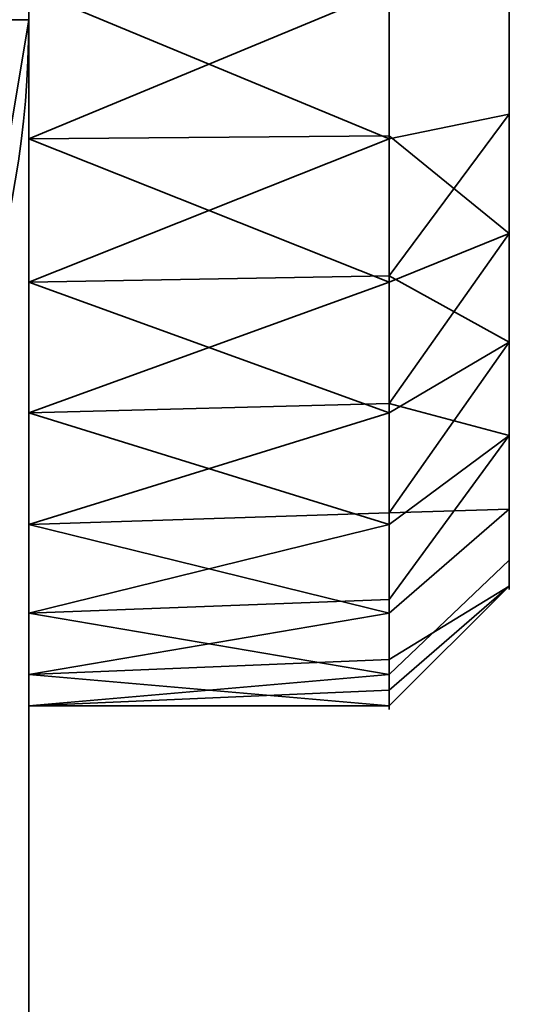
# Model space of a CAD drawing. Header units: millimetres. Extents: x -503 to 6703, y -110 to 193.
# Tile 891 of 1056: x 3437.46 to 3439.6, y -19.73 to -15.63. Entities that reach past the tile are written whole.
import ezdxf

# ---------------------------------------------------------------- set-up
doc = ezdxf.new("R2010")
doc.units = ezdxf.units.MM
doc.layers.add('151', color=7, linetype='Continuous', true_color=0xffffff)

# ---------------------------------------------------------------- blocks, each defined once
blk = doc.blocks.new('UG_SURFACE_268')
at = {"layer": '151', "color": 252, "linetype": 'Continuous', "lineweight": 35}
for points in [[(2532.0001, -14, 2075.2499), (2532.0001, -25.92, 2075.2499), (3467.9999, -25.92, 2075.2499), (3467.9999, -14, 2075.2499)], [(2533.5, -14, 2073.75), (3466.5, -14, 2073.75), (3466.5, -25.92, 2073.75), (2533.5, -25.92, 2073.75)]]:
    blk.add_3dface(points, dxfattribs=at)
blk = doc.blocks.new('UG_SURFACE_292')
at = {"layer": '151', "color": 252, "linetype": 'Continuous', "lineweight": 35}
for points in [[(3435.4999, -22, 331.25), (3437.5, -22, 331.25), (3437.5, -9, 331.25), (3435.4999, -9, 331.25)], [(3435.4999, -9, 322.25), (3437.5, -9, 322.25), (3437.5, -22, 322.25), (3435.4999, -22, 322.25)], [(3437.5, -9, 331.25), (3437.5, -22, 331.25), (3437.5, -16.1237, 329.6844), (3437.5, -14.8763, 329.6844)], [(3437.5, -22, 322.25), (3437.5, -9, 322.25), (3437.5, -15.5, 323.75), (3437.5, -16.7202, 324.0094)], [(3439.5001, -14.4832, 329.0339), (3439.5001, -15.5, 329.25), (3439.5001, -16.5168, 329.0339), (3439.5001, -15.5, 326.75)], [(3438.9999, -15.5, 329.75), (3437.5, -14.8763, 329.6844), (3437.5, -16.1237, 329.6844)], [(3439.5001, -16.0198, 324.3046), (3439.5001, -15.5, 324.25), (3439.5001, -14.9802, 324.3046), (3439.5001, -15.5, 326.75)], [(3437.4239, -15.373, 339.1327), (3437.4239, -15.627, 339.1327), (3437.5, -15.627, 338.75), (3437.5, -15.373, 338.75)], [(3437.4239, -15.627, 336.3673), (3437.4239, -15.373, 336.3673), (3437.5, -15.373, 336.75), (3437.5, -15.627, 336.75)], [(3437.4239, -15.373, 317.1327), (3437.4239, -15.627, 317.1327), (3437.5, -15.627, 316.75), (3437.5, -15.373, 316.75)], [(3437.4239, -15.627, 314.3673), (3437.4239, -15.373, 314.3673), (3437.5, -15.373, 314.75), (3437.5, -15.627, 314.75)], [(3437.5, -15.373, 338.75), (3437.5, -15.627, 338.75), (3437.5, -15.627, 336.75), (3437.5, -15.373, 336.75)], [(3437.5, -15.373, 316.75), (3437.5, -15.627, 316.75), (3437.5, -15.627, 314.75), (3437.5, -15.373, 314.75)], [(3437.5, -16.1237, 329.6844), (3438.9999, -16.1101, 329.6203), (3438.9999, -15.5, 329.75)], [(3437.5, -15.5, 323.75), (3438.9999, -15.5, 323.75), (3438.9999, -16.1237, 323.8156)], [(3438.9999, -16.1237, 323.8156), (3437.5, -16.7202, 324.0094), (3437.5, -15.5, 323.75)], [(3439.5001, -16.5168, 329.0339), (3439.5001, -15.5, 329.25), (3438.9999, -15.5, 329.75), (3438.9999, -16.1101, 329.6203)], [(3439.5001, -15.5, 324.25), (3439.5001, -16.0198, 324.3046), (3438.9999, -16.1237, 323.8156), (3438.9999, -15.5, 323.75)], [(3439.5001, -16.5168, 329.0339), (3439.5001, -17.3579, 328.4228), (3439.5001, -17.8776, 327.5225), (3439.5001, -15.5, 326.75)], [(3439.5001, -17.8776, 327.5225), (3439.5001, -17.9863, 326.4887), (3439.5001, -17.6651, 325.5), (3439.5001, -15.5, 326.75)], [(3439.5001, -17.6651, 325.5), (3439.5001, -16.9695, 324.7274), (3439.5001, -16.0198, 324.3046), (3439.5001, -15.5, 326.75)], [(3437.2835, -16.9212, 316.75), (3437.5, -15.627, 316.75), (3437.4239, -15.627, 317.1327), (3437.2103, -16.9041, 317.1327)], [(3437.2103, -16.9041, 314.3673), (3437.4239, -15.627, 314.3673), (3437.5, -15.627, 314.75), (3437.2835, -16.9212, 314.75)], [(3437.2103, -16.9041, 336.3673), (3437.4239, -15.627, 336.3673), (3437.5, -15.627, 336.75), (3437.2835, -16.9212, 336.75)], [(3437.2835, -16.9212, 338.75), (3437.5, -15.627, 338.75), (3437.4239, -15.627, 339.1327), (3437.2103, -16.9041, 339.1327)], [(3437.5, -15.627, 336.75), (3437.5, -15.627, 338.75), (3437.2835, -16.9212, 338.75), (3437.2835, -16.9212, 336.75)], [(3437.5, -15.627, 314.75), (3437.5, -15.627, 316.75), (3437.2835, -16.9212, 316.75), (3437.2835, -16.9212, 314.75)], [(3438.9999, -16.6935, 324.0693), (3438.9999, -16.1237, 323.8156), (3439.5001, -16.0198, 324.3046), (3439.5001, -16.9695, 324.7274)], [(3438.9999, -16.7202, 329.4906), (3438.9999, -16.1101, 329.6203), (3437.5, -16.1237, 329.6844)], [(3438.9999, -16.1101, 329.6203), (3438.9999, -16.7202, 329.4906), (3439.5001, -16.5168, 329.0339)], [(3437.5, -22, 331.25), (3437.5, -17.2634, 329.1771), (3437.5, -16.1237, 329.6844)], [(3437.5, -16.1237, 329.6844), (3437.5, -17.2634, 329.1771), (3438.9999, -16.7202, 329.4906)], [(3438.9999, -16.1237, 323.8156), (3438.9999, -16.6935, 324.0693), (3437.5, -16.7202, 324.0094)], [(3439.5001, -16.5168, 329.0339), (3438.9999, -16.7202, 329.4906), (3438.9999, -17.2248, 329.124)], [(3438.9999, -17.2248, 329.124), (3438.9999, -17.7294, 328.7574), (3439.5001, -17.3579, 328.4228), (3439.5001, -16.5168, 329.0339)], [(3437.5, -16.7202, 324.0094), (3438.9999, -16.6935, 324.0693), (3438.9999, -17.2634, 324.3229)], [(3437.5, -22, 322.25), (3437.5, -16.7202, 324.0094), (3437.5, -17.7294, 324.7426)], [(3437.5, -17.2634, 329.1771), (3438.9999, -17.2248, 329.124), (3438.9999, -16.7202, 329.4906)], [(3437.5, -17.7294, 324.7426), (3437.5, -16.7202, 324.0094), (3438.9999, -17.2634, 324.3229)], [(3439.5001, -16.9695, 324.7274), (3438.9999, -17.2634, 324.3229), (3438.9999, -16.6935, 324.0693)], [(3438.9999, -17.6807, 324.7865), (3438.9999, -17.2634, 324.3229), (3439.5001, -16.9695, 324.7274), (3439.5001, -17.6651, 325.5)], [(3438.9999, -17.7294, 328.7574), (3438.9999, -17.2248, 329.124), (3437.5, -17.2634, 329.1771)], [(3437.5, -18.0981, 328.25), (3437.5, -17.2634, 329.1771), (3437.5, -22, 331.25)], [(3438.9999, -17.7294, 328.7574), (3437.5, -17.2634, 329.1771), (3437.5, -18.0981, 328.25)], [(3438.9999, -17.2634, 324.3229), (3438.9999, -17.6807, 324.7865), (3437.5, -17.7294, 324.7426)], [(3439.5001, -17.3579, 328.4228), (3438.9999, -17.7294, 328.7574), (3438.9999, -18.0413, 328.2172)], [(3438.9999, -18.0413, 328.2172), (3438.9999, -18.3532, 327.677), (3439.5001, -17.8776, 327.5225), (3439.5001, -17.3579, 328.4228)], [(3439.5001, -17.6651, 325.5), (3438.9999, -18.0981, 325.25), (3438.9999, -17.6807, 324.7865)], [(3438.9999, -18.2908, 325.8432), (3438.9999, -18.0981, 325.25), (3439.5001, -17.6651, 325.5), (3439.5001, -17.9863, 326.4887)], [(3437.5, -17.7294, 324.7426), (3438.9999, -17.6807, 324.7865), (3438.9999, -18.0981, 325.25)], [(3437.5, -17.7294, 324.7426), (3437.5, -18.3532, 325.8229), (3437.5, -22, 322.25)], [(3437.5, -18.0981, 328.25), (3438.9999, -18.0413, 328.2172), (3438.9999, -17.7294, 328.7574)], [(3438.9999, -18.0981, 325.25), (3437.5, -18.3532, 325.8229), (3437.5, -17.7294, 324.7426)], [(3439.5001, -17.9863, 326.4887), (3439.5001, -17.8776, 327.5225), (3438.9999, -18.3532, 327.677), (3438.9999, -18.4184, 327.0567)], [(3439.5001, -17.9863, 326.4887), (3438.9999, -18.4836, 326.4364), (3438.9999, -18.2908, 325.8432)], [(3438.9999, -18.4184, 327.0567), (3438.9999, -18.4836, 326.4364), (3439.5001, -17.9863, 326.4887)], [(3438.9999, -18.3532, 327.677), (3438.9999, -18.0413, 328.2172), (3437.5, -18.0981, 328.25)], [(3437.5, -22, 331.25), (3437.5, -18.4836, 327.0636), (3437.5, -18.0981, 328.25)], [(3437.5, -18.0981, 328.25), (3437.5, -18.4836, 327.0636), (3438.9999, -18.3532, 327.677)], [(3438.9999, -18.0981, 325.25), (3438.9999, -18.2908, 325.8432), (3437.5, -18.3532, 325.8229)], [(3437.5, -18.3532, 325.8229), (3438.9999, -18.2908, 325.8432), (3438.9999, -18.4836, 326.4364)], [(3437.5, -22, 331.25), (3437.5, -22, 322.25), (3437.5, -18.3532, 325.8229), (3437.5, -18.4836, 327.0636)], [(3437.5, -18.4836, 327.0636), (3438.9999, -18.4184, 327.0567), (3438.9999, -18.3532, 327.677)], [(3437.5, -18.4836, 327.0636), (3437.5, -18.3532, 325.8229), (3438.9999, -18.4836, 326.4364)], [(3438.9999, -18.4836, 326.4364), (3438.9999, -18.4184, 327.0567), (3437.5, -18.4836, 327.0636)]]:
    blk.add_3dface(points, dxfattribs=at)
blk = doc.blocks.new('UG_SURFACE_300')
at = {"layer": '151', "color": 252, "linetype": 'Continuous', "lineweight": 35}
for points in [[(3435.4999, -22, 1766.25), (3437.5, -22, 1766.25), (3437.5, -9, 1766.25), (3435.4999, -9, 1766.25)], [(3435.4999, -9, 1757.25), (3437.5, -9, 1757.25), (3437.5, -22, 1757.25), (3435.4999, -22, 1757.25)], [(3437.5, -9, 1766.25), (3437.5, -22, 1766.25), (3437.5, -16.1237, 1764.6844), (3437.5, -14.8763, 1764.6844)], [(3437.5, -22, 1757.25), (3437.5, -9, 1757.25), (3437.5, -15.5, 1758.75), (3437.5, -16.7202, 1759.0094)], [(3439.5001, -14.4832, 1764.0339), (3439.5001, -15.5, 1764.25), (3439.5001, -16.5168, 1764.0339), (3439.5001, -15.5, 1761.75)], [(3437.5, -14.8763, 1764.6844), (3437.5, -16.1237, 1764.6844), (3438.9999, -15.5, 1764.75)], [(3439.5001, -16.0198, 1759.3046), (3439.5001, -15.5, 1759.25), (3439.5001, -14.9802, 1759.3046), (3439.5001, -15.5, 1761.75)], [(3437.4239, -15.373, 1774.1327), (3437.4239, -15.627, 1774.1327), (3437.5, -15.627, 1773.7499), (3437.5, -15.373, 1773.7499)], [(3437.4239, -15.627, 1771.3673), (3437.4239, -15.373, 1771.3673), (3437.5, -15.373, 1771.75), (3437.5, -15.627, 1771.75)], [(3437.4239, -15.373, 1752.1327), (3437.4239, -15.627, 1752.1327), (3437.5, -15.627, 1751.75), (3437.5, -15.373, 1751.75)], [(3437.4239, -15.627, 1749.3674), (3437.4239, -15.373, 1749.3674), (3437.5, -15.373, 1749.75), (3437.5, -15.627, 1749.75)], [(3437.5, -15.373, 1773.7499), (3437.5, -15.627, 1773.7499), (3437.5, -15.627, 1771.75), (3437.5, -15.373, 1771.75)], [(3437.5, -15.373, 1751.75), (3437.5, -15.627, 1751.75), (3437.5, -15.627, 1749.75), (3437.5, -15.373, 1749.75)], [(3437.5, -16.1237, 1764.6844), (3438.9999, -16.1101, 1764.6203), (3438.9999, -15.5, 1764.75)], [(3437.5, -15.5, 1758.75), (3438.9999, -15.5, 1758.75), (3438.9999, -16.1237, 1758.8155)], [(3438.9999, -16.1237, 1758.8155), (3437.5, -16.7202, 1759.0094), (3437.5, -15.5, 1758.75)], [(3439.5001, -16.5168, 1764.0339), (3439.5001, -15.5, 1764.25), (3438.9999, -15.5, 1764.75), (3438.9999, -16.1101, 1764.6203)], [(3439.5001, -15.5, 1759.25), (3439.5001, -16.0198, 1759.3046), (3438.9999, -16.1237, 1758.8155), (3438.9999, -15.5, 1758.75)], [(3439.5001, -16.5168, 1764.0339), (3439.5001, -17.3579, 1763.4228), (3439.5001, -17.8776, 1762.5226), (3439.5001, -15.5, 1761.75)], [(3439.5001, -17.8776, 1762.5226), (3439.5001, -17.9863, 1761.4887), (3439.5001, -17.6651, 1760.5), (3439.5001, -15.5, 1761.75)], [(3439.5001, -17.6651, 1760.5), (3439.5001, -16.9695, 1759.7275), (3439.5001, -16.0198, 1759.3046), (3439.5001, -15.5, 1761.75)], [(3437.2835, -16.9212, 1751.75), (3437.5, -15.627, 1751.75), (3437.4239, -15.627, 1752.1327), (3437.2103, -16.9041, 1752.1327)], [(3437.2103, -16.9041, 1749.3674), (3437.4239, -15.627, 1749.3674), (3437.5, -15.627, 1749.75), (3437.2835, -16.9212, 1749.75)], [(3437.2103, -16.9041, 1771.3673), (3437.4239, -15.627, 1771.3673), (3437.5, -15.627, 1771.75), (3437.2835, -16.9212, 1771.75)], [(3437.2835, -16.9212, 1773.7499), (3437.5, -15.627, 1773.7499), (3437.4239, -15.627, 1774.1327), (3437.2103, -16.9041, 1774.1327)], [(3437.5, -15.627, 1771.75), (3437.5, -15.627, 1773.7499), (3437.2835, -16.9212, 1773.7499), (3437.2835, -16.9212, 1771.75)], [(3437.5, -15.627, 1749.75), (3437.5, -15.627, 1751.75), (3437.2835, -16.9212, 1751.75), (3437.2835, -16.9212, 1749.75)], [(3439.5001, -16.0198, 1759.3046), (3439.5001, -16.9695, 1759.7275), (3438.9999, -17.2634, 1759.323), (3438.9999, -16.6935, 1759.0692)], [(3438.9999, -16.6935, 1759.0692), (3438.9999, -16.1237, 1758.8155), (3439.5001, -16.0198, 1759.3046)], [(3438.9999, -16.7202, 1764.4906), (3438.9999, -16.1101, 1764.6203), (3437.5, -16.1237, 1764.6844)], [(3438.9999, -16.1101, 1764.6203), (3438.9999, -16.7202, 1764.4906), (3439.5001, -16.5168, 1764.0339)], [(3437.5, -22, 1766.25), (3437.5, -17.2634, 1764.1771), (3437.5, -16.1237, 1764.6844)], [(3437.5, -16.1237, 1764.6844), (3437.5, -17.2634, 1764.1771), (3438.9999, -16.7202, 1764.4906)], [(3438.9999, -16.1237, 1758.8155), (3438.9999, -16.6935, 1759.0692), (3437.5, -16.7202, 1759.0094)], [(3439.5001, -17.3579, 1763.4228), (3439.5001, -16.5168, 1764.0339), (3438.9999, -16.7202, 1764.4906), (3438.9999, -17.2248, 1764.124)], [(3437.5, -16.7202, 1759.0094), (3438.9999, -16.6935, 1759.0692), (3438.9999, -17.2634, 1759.323)], [(3437.5, -22, 1757.25), (3437.5, -16.7202, 1759.0094), (3437.5, -17.7294, 1759.7426)], [(3437.5, -17.2634, 1764.1771), (3438.9999, -17.2248, 1764.124), (3438.9999, -16.7202, 1764.4906)], [(3438.9999, -17.2634, 1759.323), (3437.5, -17.7294, 1759.7426), (3437.5, -16.7202, 1759.0094)], [(3439.5001, -16.9695, 1759.7275), (3439.5001, -17.6651, 1760.5), (3438.9999, -18.0981, 1760.25), (3438.9999, -17.6807, 1759.7865)], [(3438.9999, -17.6807, 1759.7865), (3438.9999, -17.2634, 1759.323), (3439.5001, -16.9695, 1759.7275)], [(3438.9999, -17.7294, 1763.7573), (3438.9999, -17.2248, 1764.124), (3437.5, -17.2634, 1764.1771)], [(3438.9999, -17.2248, 1764.124), (3438.9999, -17.7294, 1763.7573), (3439.5001, -17.3579, 1763.4228)], [(3437.5, -22, 1766.25), (3437.5, -18.0981, 1763.25), (3437.5, -17.2634, 1764.1771)], [(3438.9999, -17.7294, 1763.7573), (3437.5, -17.2634, 1764.1771), (3437.5, -18.0981, 1763.25)], [(3438.9999, -17.2634, 1759.323), (3438.9999, -17.6807, 1759.7865), (3437.5, -17.7294, 1759.7426)], [(3439.5001, -17.3579, 1763.4228), (3438.9999, -17.7294, 1763.7573), (3438.9999, -18.0413, 1763.2172)], [(3438.9999, -18.0413, 1763.2172), (3438.9999, -18.3532, 1762.6771), (3439.5001, -17.8776, 1762.5226), (3439.5001, -17.3579, 1763.4228)], [(3438.9999, -18.2908, 1760.8432), (3438.9999, -18.0981, 1760.25), (3439.5001, -17.6651, 1760.5), (3439.5001, -17.9863, 1761.4887)], [(3437.5, -17.7294, 1759.7426), (3438.9999, -17.6807, 1759.7865), (3438.9999, -18.0981, 1760.25)], [(3437.5, -22, 1757.25), (3437.5, -17.7294, 1759.7426), (3437.5, -18.3532, 1760.8229)], [(3437.5, -18.0981, 1763.25), (3438.9999, -18.0413, 1763.2172), (3438.9999, -17.7294, 1763.7573)], [(3437.5, -18.3532, 1760.8229), (3437.5, -17.7294, 1759.7426), (3438.9999, -18.0981, 1760.25)], [(3439.5001, -17.9863, 1761.4887), (3439.5001, -17.8776, 1762.5226), (3438.9999, -18.3532, 1762.6771), (3438.9999, -18.4184, 1762.0567)], [(3439.5001, -17.9863, 1761.4887), (3438.9999, -18.4836, 1761.4365), (3438.9999, -18.2908, 1760.8432)], [(3438.9999, -18.4184, 1762.0567), (3438.9999, -18.4836, 1761.4365), (3439.5001, -17.9863, 1761.4887)], [(3438.9999, -18.3532, 1762.6771), (3438.9999, -18.0413, 1763.2172), (3437.5, -18.0981, 1763.25)], [(3437.5, -18.4836, 1762.0636), (3437.5, -18.0981, 1763.25), (3437.5, -22, 1766.25)], [(3437.5, -18.0981, 1763.25), (3437.5, -18.4836, 1762.0636), (3438.9999, -18.3532, 1762.6771)], [(3438.9999, -18.0981, 1760.25), (3438.9999, -18.2908, 1760.8432), (3437.5, -18.3532, 1760.8229)], [(3437.5, -18.3532, 1760.8229), (3438.9999, -18.2908, 1760.8432), (3438.9999, -18.4836, 1761.4365)], [(3437.5, -18.3532, 1760.8229), (3437.5, -18.4836, 1762.0636), (3437.5, -22, 1766.25), (3437.5, -22, 1757.25)], [(3437.5, -18.4836, 1762.0636), (3438.9999, -18.4184, 1762.0567), (3438.9999, -18.3532, 1762.6771)], [(3437.5, -18.4836, 1762.0636), (3437.5, -18.3532, 1760.8229), (3438.9999, -18.4836, 1761.4365)], [(3438.9999, -18.4836, 1761.4365), (3438.9999, -18.4184, 1762.0567), (3437.5, -18.4836, 1762.0636)]]:
    blk.add_3dface(points, dxfattribs=at)
blk = doc.blocks.new('UG_SURFACE_304')
at = {"layer": '151', "color": 252, "linetype": 'Continuous', "lineweight": 35}
for points in [[(3435.4999, -22, 1516.25), (3437.5, -22, 1516.25), (3437.5, -9, 1516.25), (3435.4999, -9, 1516.25)], [(3435.4999, -9, 1507.25), (3437.5, -9, 1507.25), (3437.5, -22, 1507.25), (3435.4999, -22, 1507.25)], [(3437.5, -9, 1516.25), (3437.5, -22, 1516.25), (3437.5, -16.1237, 1514.6844), (3437.5, -14.8763, 1514.6844)], [(3437.5, -22, 1507.25), (3437.5, -9, 1507.25), (3437.5, -15.5, 1508.75), (3437.5, -16.7202, 1509.0094)], [(3439.5001, -14.4832, 1514.0339), (3439.5001, -15.5, 1514.25), (3439.5001, -16.5168, 1514.0339), (3439.5001, -15.5, 1511.75)], [(3437.5, -14.8763, 1514.6844), (3437.5, -16.1237, 1514.6844), (3438.9999, -15.5, 1514.75)], [(3439.5001, -16.0198, 1509.3046), (3439.5001, -15.5, 1509.25), (3439.5001, -14.9802, 1509.3046), (3439.5001, -15.5, 1511.75)], [(3437.4239, -15.373, 1524.1327), (3437.4239, -15.627, 1524.1327), (3437.5, -15.627, 1523.7499), (3437.5, -15.373, 1523.7499)], [(3437.4239, -15.627, 1521.3673), (3437.4239, -15.373, 1521.3673), (3437.5, -15.373, 1521.75), (3437.5, -15.627, 1521.75)], [(3437.4239, -15.373, 1502.1327), (3437.4239, -15.627, 1502.1327), (3437.5, -15.627, 1501.75), (3437.5, -15.373, 1501.75)], [(3437.4239, -15.627, 1499.3674), (3437.4239, -15.373, 1499.3674), (3437.5, -15.373, 1499.75), (3437.5, -15.627, 1499.75)], [(3437.5, -15.373, 1523.7499), (3437.5, -15.627, 1523.7499), (3437.5, -15.627, 1521.75), (3437.5, -15.373, 1521.75)], [(3437.5, -15.373, 1501.75), (3437.5, -15.627, 1501.75), (3437.5, -15.627, 1499.75), (3437.5, -15.373, 1499.75)], [(3437.5, -16.1237, 1514.6844), (3438.9999, -16.1101, 1514.6203), (3438.9999, -15.5, 1514.75)], [(3437.5, -15.5, 1508.75), (3438.9999, -15.5, 1508.75), (3438.9999, -16.1237, 1508.8155)], [(3438.9999, -16.1237, 1508.8155), (3437.5, -16.7202, 1509.0094), (3437.5, -15.5, 1508.75)], [(3439.5001, -16.5168, 1514.0339), (3439.5001, -15.5, 1514.25), (3438.9999, -15.5, 1514.75), (3438.9999, -16.1101, 1514.6203)], [(3439.5001, -15.5, 1509.25), (3439.5001, -16.0198, 1509.3046), (3438.9999, -16.1237, 1508.8155), (3438.9999, -15.5, 1508.75)], [(3439.5001, -16.5168, 1514.0339), (3439.5001, -17.3579, 1513.4228), (3439.5001, -17.8776, 1512.5226), (3439.5001, -15.5, 1511.75)], [(3439.5001, -17.8776, 1512.5226), (3439.5001, -17.9863, 1511.4887), (3439.5001, -17.6651, 1510.5), (3439.5001, -15.5, 1511.75)], [(3439.5001, -17.6651, 1510.5), (3439.5001, -16.9695, 1509.7275), (3439.5001, -16.0198, 1509.3046), (3439.5001, -15.5, 1511.75)], [(3437.2835, -16.9212, 1501.75), (3437.5, -15.627, 1501.75), (3437.4239, -15.627, 1502.1327), (3437.2103, -16.9041, 1502.1327)], [(3437.2103, -16.9041, 1499.3674), (3437.4239, -15.627, 1499.3674), (3437.5, -15.627, 1499.75), (3437.2835, -16.9212, 1499.75)], [(3437.2103, -16.9041, 1521.3673), (3437.4239, -15.627, 1521.3673), (3437.5, -15.627, 1521.75), (3437.2835, -16.9212, 1521.75)], [(3437.2835, -16.9212, 1523.7499), (3437.5, -15.627, 1523.7499), (3437.4239, -15.627, 1524.1327), (3437.2103, -16.9041, 1524.1327)], [(3437.5, -15.627, 1521.75), (3437.5, -15.627, 1523.7499), (3437.2835, -16.9212, 1523.7499), (3437.2835, -16.9212, 1521.75)], [(3437.5, -15.627, 1499.75), (3437.5, -15.627, 1501.75), (3437.2835, -16.9212, 1501.75), (3437.2835, -16.9212, 1499.75)], [(3439.5001, -16.0198, 1509.3046), (3439.5001, -16.9695, 1509.7275), (3438.9999, -17.2634, 1509.323), (3438.9999, -16.6935, 1509.0692)], [(3438.9999, -16.6935, 1509.0692), (3438.9999, -16.1237, 1508.8155), (3439.5001, -16.0198, 1509.3046)], [(3438.9999, -16.7202, 1514.4906), (3438.9999, -16.1101, 1514.6203), (3437.5, -16.1237, 1514.6844)], [(3438.9999, -16.1101, 1514.6203), (3438.9999, -16.7202, 1514.4906), (3439.5001, -16.5168, 1514.0339)], [(3437.5, -22, 1516.25), (3437.5, -17.2634, 1514.1771), (3437.5, -16.1237, 1514.6844)], [(3437.5, -16.1237, 1514.6844), (3437.5, -17.2634, 1514.1771), (3438.9999, -16.7202, 1514.4906)], [(3438.9999, -16.1237, 1508.8155), (3438.9999, -16.6935, 1509.0692), (3437.5, -16.7202, 1509.0094)], [(3439.5001, -17.3579, 1513.4228), (3439.5001, -16.5168, 1514.0339), (3438.9999, -16.7202, 1514.4906), (3438.9999, -17.2248, 1514.124)], [(3437.5, -16.7202, 1509.0094), (3438.9999, -16.6935, 1509.0692), (3438.9999, -17.2634, 1509.323)], [(3437.5, -22, 1507.25), (3437.5, -16.7202, 1509.0094), (3437.5, -17.7294, 1509.7426)], [(3437.5, -17.2634, 1514.1771), (3438.9999, -17.2248, 1514.124), (3438.9999, -16.7202, 1514.4906)], [(3438.9999, -17.2634, 1509.323), (3437.5, -17.7294, 1509.7426), (3437.5, -16.7202, 1509.0094)], [(3439.5001, -16.9695, 1509.7275), (3439.5001, -17.6651, 1510.5), (3438.9999, -18.0981, 1510.25), (3438.9999, -17.6807, 1509.7865)], [(3438.9999, -17.6807, 1509.7865), (3438.9999, -17.2634, 1509.323), (3439.5001, -16.9695, 1509.7275)], [(3438.9999, -17.7294, 1513.7573), (3438.9999, -17.2248, 1514.124), (3437.5, -17.2634, 1514.1771)], [(3438.9999, -17.2248, 1514.124), (3438.9999, -17.7294, 1513.7573), (3439.5001, -17.3579, 1513.4228)], [(3437.5, -22, 1516.25), (3437.5, -18.0981, 1513.25), (3437.5, -17.2634, 1514.1771)], [(3438.9999, -17.7294, 1513.7573), (3437.5, -17.2634, 1514.1771), (3437.5, -18.0981, 1513.25)], [(3438.9999, -17.2634, 1509.323), (3438.9999, -17.6807, 1509.7865), (3437.5, -17.7294, 1509.7426)], [(3439.5001, -17.3579, 1513.4228), (3438.9999, -17.7294, 1513.7573), (3438.9999, -18.0413, 1513.2172)], [(3438.9999, -18.0413, 1513.2172), (3438.9999, -18.3532, 1512.6771), (3439.5001, -17.8776, 1512.5226), (3439.5001, -17.3579, 1513.4228)], [(3438.9999, -18.2908, 1510.8432), (3438.9999, -18.0981, 1510.25), (3439.5001, -17.6651, 1510.5), (3439.5001, -17.9863, 1511.4887)], [(3437.5, -17.7294, 1509.7426), (3438.9999, -17.6807, 1509.7865), (3438.9999, -18.0981, 1510.25)], [(3437.5, -22, 1507.25), (3437.5, -17.7294, 1509.7426), (3437.5, -18.3532, 1510.8229)], [(3437.5, -18.0981, 1513.25), (3438.9999, -18.0413, 1513.2172), (3438.9999, -17.7294, 1513.7573)], [(3437.5, -18.3532, 1510.8229), (3437.5, -17.7294, 1509.7426), (3438.9999, -18.0981, 1510.25)], [(3439.5001, -17.9863, 1511.4887), (3439.5001, -17.8776, 1512.5226), (3438.9999, -18.3532, 1512.6771), (3438.9999, -18.4184, 1512.0567)], [(3439.5001, -17.9863, 1511.4887), (3438.9999, -18.4836, 1511.4365), (3438.9999, -18.2908, 1510.8432)], [(3438.9999, -18.4184, 1512.0567), (3438.9999, -18.4836, 1511.4365), (3439.5001, -17.9863, 1511.4887)], [(3438.9999, -18.3532, 1512.6771), (3438.9999, -18.0413, 1513.2172), (3437.5, -18.0981, 1513.25)], [(3437.5, -18.4836, 1512.0636), (3437.5, -18.0981, 1513.25), (3437.5, -22, 1516.25)], [(3437.5, -18.0981, 1513.25), (3437.5, -18.4836, 1512.0636), (3438.9999, -18.3532, 1512.6771)], [(3438.9999, -18.0981, 1510.25), (3438.9999, -18.2908, 1510.8432), (3437.5, -18.3532, 1510.8229)], [(3437.5, -18.3532, 1510.8229), (3438.9999, -18.2908, 1510.8432), (3438.9999, -18.4836, 1511.4365)], [(3437.5, -18.3532, 1510.8229), (3437.5, -18.4836, 1512.0636), (3437.5, -22, 1516.25), (3437.5, -22, 1507.25)], [(3437.5, -18.4836, 1512.0636), (3438.9999, -18.4184, 1512.0567), (3438.9999, -18.3532, 1512.6771)], [(3437.5, -18.4836, 1512.0636), (3437.5, -18.3532, 1510.8229), (3438.9999, -18.4836, 1511.4365)], [(3438.9999, -18.4836, 1511.4365), (3438.9999, -18.4184, 1512.0567), (3437.5, -18.4836, 1512.0636)]]:
    blk.add_3dface(points, dxfattribs=at)

msp = doc.modelspace()

# ---------------------------------------------------------------- linework, layer by layer
at = {"layer": '151', "color": 252, "linetype": 'Continuous', "lineweight": -3, "true_color": 0x939598}
for p, q in [((3437.5, -22, 322.25), (3437.5, -9, 322.25)), ((3437.5, -9, 331.25), (3437.5, -22, 331.25)), ((3437.5, -22, 1757.25), (3437.5, -9, 1757.25)), ((3437.5, -9, 1766.25), (3437.5, -22, 1766.25)), ((3437.5, -22, 1507.25), (3437.5, -9, 1507.25)), ((3437.5, -9, 1516.25), (3437.5, -22, 1516.25))]:
    msp.add_line(p, q, dxfattribs=at)
at = {"layer": '151', "color": 252, "linetype": 'Continuous', "lineweight": -3, "true_color": 0x939598, "extrusion": (-1, 0, 0)}
for centre in [(15.5, 326.75, -3437.5), (15.5, 1761.75, -3437.5), (15.5, 1511.75, -3437.5), (15.5, 326.75, -3439), (15.5, 1761.75, -3439), (15.5, 1511.75, -3439)]:
    msp.add_circle(centre, 3, dxfattribs=at)
at = {"layer": '151', "color": 252, "linetype": 'Continuous', "lineweight": -3, "true_color": 0x939598, "extrusion": (1, 0, 0)}
for centre in [(-15.5, 326.75, 3439.5), (-15.5, 1761.75, 3439.5), (-15.5, 1511.75, 3439.5)]:
    msp.add_circle(centre, 2.5, dxfattribs=at)
at = {"layer": '151', "color": 252, "linetype": 'Continuous', "lineweight": -3, "true_color": 0x939598, "extrusion": (0, 0, -1)}
for centre in [(-3433.5, -15.627, -338.75), (-3433.5, -15.627, -316.75), (-3433.5, -15.627, -1751.75), (-3433.5, -15.627, -1773.75), (-3433.5, -15.627, -1523.75), (-3433.5, -15.627, -1501.75)]:
    msp.add_arc(centre, 4, 180, 255.5225, dxfattribs=at)
at = {"layer": '151', "color": 252, "linetype": 'Continuous', "lineweight": -3, "true_color": 0x939598}
for centre in [(3433.5, -15.627, 336.75), (3433.5, -15.627, 314.75), (3433.5, -15.627, 1749.75), (3433.5, -15.627, 1771.75), (3433.5, -15.627, 1521.75), (3433.5, -15.627, 1499.75)]:
    msp.add_arc(centre, 4, 284.4775, 0, dxfattribs=at)

# ---------------------------------------------------------------- block references
for name in ['UG_SURFACE_268', 'UG_SURFACE_292', 'UG_SURFACE_300', 'UG_SURFACE_304']:
    msp.add_blockref(name, (0, 0), dxfattribs=at)

doc.saveas('drawing.dxf')
